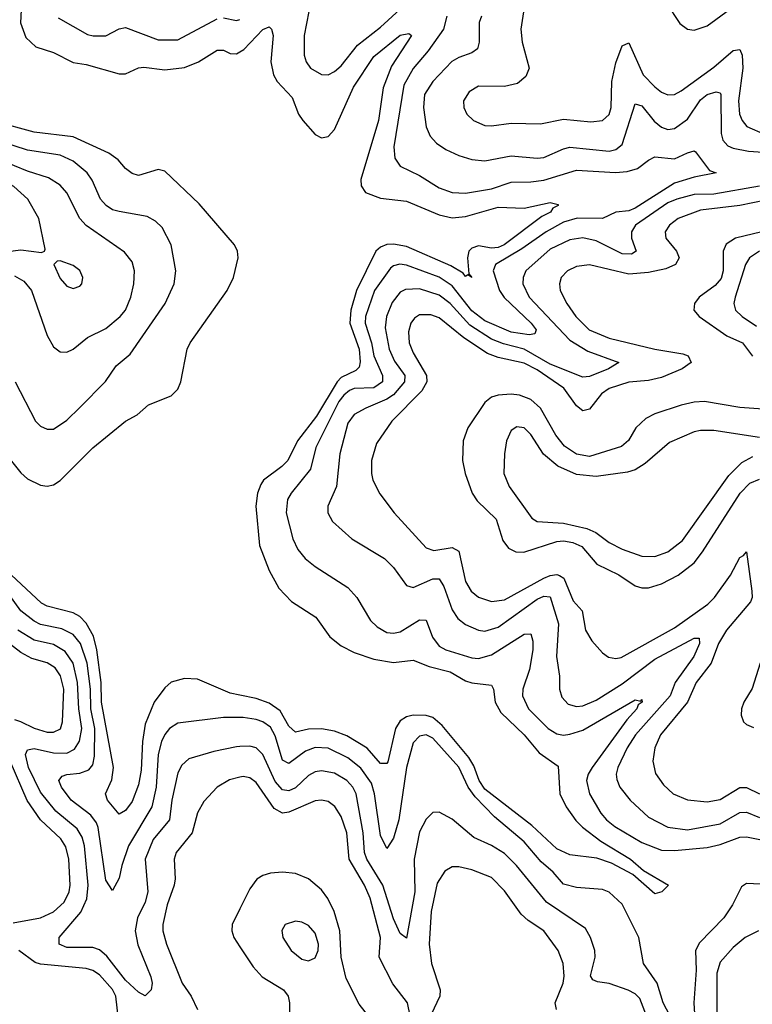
# Model space of a CAD drawing. Header units: inches. Extents: x 1694797 to 1849917, y 907313 to 1017959.
# Tile 361 of 656: x 1719326 to 1721568, y 1002486 to 1005499. Entities that reach past the tile are written whole.
import ezdxf

# ---------------------------------------------------------------- set-up
doc = ezdxf.new("R2010")
doc.units = ezdxf.units.IN
doc.header["$MEASUREMENT"] = 0
doc.layers.add('B7010', color=7, linetype='Continuous')
doc.layers.add('B7020', color=7, linetype='Continuous')

msp = doc.modelspace()

# ---------------------------------------------------------------- linework, layer by layer
at = {"layer": 'B7010', "color": 5}
for points, elevation in [([(1719338.4, 1005690), (1719328.9, 1005488.9), (1719344.6, 1005444.6), (1719375.9, 1005415.9), (1719430, 1005398.8), (1719490, 1005367.8), (1719530, 1005361.8), (1719630, 1005332.8), (1719650, 1005332.7), (1719690, 1005351.6), (1719706.2, 1005353.8), (1719770, 1005345.8), (1719830, 1005352.4), (1719873.2, 1005370), (1719930, 1005405.6), (1719950, 1005405.6), (1719970, 1005395.3), (1719990, 1005393.8), (1720000, 1005400.1)], 720), ([(1719444.3, 1005504.3), (1719533.5, 1005453.5), (1719551, 1005449), (1719590, 1005449.5), (1719630, 1005470.8), (1719650, 1005475), (1719750, 1005437.1), (1719810, 1005437.5), (1719930, 1005501.3)], 740), ([(1719950, 1005504.1), (1719990, 1005495.9), (1720000, 1005499.8)], 740), ([(1719258.8, 1004198.8), (1719330, 1004111.9), (1719350, 1004093.9), (1719390, 1004074.3), (1719410, 1004071.5), (1719430, 1004075.1), (1719450, 1004088.6), (1719550, 1004188.4), (1719649.7, 1004270), (1719685.7, 1004290), (1719720, 1004320), (1719790, 1004347.4), (1719810, 1004368.2), (1719819.7, 1004390), (1719838.5, 1004490), (1719847.5, 1004510), (1719961, 1004670), (1719980.7, 1004710), (1719994.7, 1004770), (1719993, 1004790), (1719983, 1004810), (1719875.1, 1004935.1), (1719770, 1005035.3), (1719750, 1005040.7), (1719690, 1005022.3), (1719670, 1005027.9), (1719650, 1005043.1), (1719627.9, 1005070), (1719599.1, 1005090), (1719490, 1005139.9), (1719370, 1005154.9), (1719250, 1005187)], 720), ([(1719311.8, 1004390), (1719374.3, 1004270), (1719390, 1004255.3), (1719410, 1004245.3), (1719430, 1004245.5), (1719470, 1004273), (1719510, 1004311.9), (1719588.4, 1004391.6), (1719620.9, 1004439.1), (1719664.6, 1004475.4), (1719771.1, 1004630), (1719798.8, 1004690), (1719803.6, 1004730), (1719789.9, 1004810), (1719762.3, 1004862.3), (1719742.1, 1004882.1), (1719716.7, 1004896.7), (1719630, 1004911.7), (1719610, 1004917.3), (1719590.5, 1004930), (1719573.2, 1004950), (1719547.4, 1005007.4), (1719532.2, 1005030), (1719490, 1005066.1), (1719450, 1005084), (1719350, 1005099.5), (1719230, 1005138.6)], 740), ([(1719310, 1004714.4), (1719339, 1004699), (1719362.3, 1004670), (1719410, 1004532.2), (1719430, 1004498), (1719450, 1004482.3), (1719470, 1004480.8), (1719490, 1004490.2), (1719533.7, 1004526.3), (1719590, 1004554), (1719633.7, 1004590), (1719650, 1004610.2), (1719666.2, 1004650), (1719675.2, 1004690), (1719677.9, 1004730), (1719670, 1004758), (1719647.2, 1004787.2), (1719530, 1004869.2), (1719510.6, 1004890), (1719470, 1004968.7), (1719450, 1004992.5), (1719414.4, 1005014.4), (1719350, 1005035.3), (1719230, 1005084)], 760), ([(1720000, 1003431.4), (1719970, 1003437.6), (1719870, 1003480.5), (1719830, 1003482.1), (1719790, 1003471.8), (1719770, 1003454), (1719738.1, 1003410), (1719710, 1003343.1), (1719702, 1003290), (1719698, 1003202), (1719690, 1003156.8), (1719670, 1003105.7), (1719650, 1003078.6), (1719630, 1003067.3), (1719594.5, 1003110), (1719589.1, 1003130), (1719608, 1003172), (1719613.4, 1003210), (1719576.5, 1003410), (1719575.1, 1003470), (1719562.2, 1003570), (1719551.7, 1003611.7), (1719530, 1003652), (1719510, 1003672.1), (1719490, 1003683.2), (1719410, 1003703.6), (1719392.8, 1003712.8), (1719300.3, 1003800.3)], 720), ([(1720000, 1003363.2), (1719950, 1003363.4), (1719810, 1003346.1), (1719785, 1003330), (1719770, 1003311.4), (1719760.5, 1003290), (1719749.8, 1003250.2), (1719743.3, 1003150), (1719730, 1003090), (1719659.3, 1002970), (1719638.3, 1002910), (1719630, 1002871.6), (1719610, 1002833.6), (1719590, 1002865.6), (1719566.7, 1003026.7), (1719560.9, 1003040.9), (1719543.9, 1003063.9), (1719483.4, 1003110), (1719454.5, 1003150), (1719446, 1003170), (1719456.2, 1003183.8), (1719470, 1003189), (1719510, 1003192.7), (1719537.3, 1003202.7), (1719550, 1003218), (1719555.1, 1003244.9), (1719555.9, 1003330), (1719543.6, 1003390), (1719542.9, 1003450), (1719532.3, 1003530), (1719512.3, 1003590), (1719490, 1003617.2), (1719454.7, 1003634.7), (1719390, 1003648.3), (1719370, 1003658), (1719329.9, 1003690), (1719287.6, 1003747.6)], 740), ([(1720000, 1003274.3), (1719990, 1003273.7), (1719920.4, 1003259.6), (1719843.5, 1003236.5), (1719822.4, 1003217.6), (1719810, 1003193.7), (1719791.7, 1003110), (1719784.3, 1003050), (1719734.1, 1002990), (1719710.5, 1002930), (1719718.7, 1002830), (1719710, 1002798.4), (1719686.2, 1002750), (1719679.7, 1002710), (1719687.5, 1002667.5), (1719727.4, 1002570), (1719731.4, 1002550), (1719728.8, 1002530), (1719710, 1002511.2), (1719690, 1002522.5), (1719650, 1002559), (1719593.2, 1002633.2), (1719570, 1002652), (1719550, 1002659.6), (1719470, 1002659.7), (1719447.2, 1002670), (1719447, 1002690), (1719512.8, 1002767.2), (1719531.3, 1002808.7), (1719535.8, 1002850), (1719524.2, 1002970), (1719517.3, 1002997.3), (1719502.1, 1003022.1), (1719436.9, 1003076.9), (1719390, 1003135.1), (1719353.3, 1003210), (1719343.9, 1003250), (1719350, 1003264.3), (1719370, 1003268.1), (1719430, 1003254.6), (1719470, 1003254.3), (1719493.9, 1003266.1), (1719509.5, 1003290.5), (1719516.3, 1003330), (1719507.4, 1003390), (1719502.9, 1003470), (1719489.6, 1003529.6), (1719465.4, 1003565.4), (1719430, 1003586.6), (1719370, 1003599.8), (1719320.4, 1003630)], 760), ([(1719310, 1003356.7), (1719329, 1003351), (1719370, 1003330.7), (1719410, 1003318.6), (1719430, 1003317.9), (1719451.2, 1003328.8), (1719456.7, 1003350), (1719460.9, 1003450), (1719450.9, 1003490.9), (1719434.8, 1003514.8), (1719410.6, 1003530.6), (1719363.7, 1003543.7), (1719330, 1003561.8), (1719257.4, 1003617.4)], 780), ([(1719305.6, 1002734.4), (1719390, 1002750.1), (1719430, 1002768), (1719461.8, 1002798.2), (1719477.7, 1002830), (1719480.8, 1002850), (1719476.4, 1002930), (1719467.5, 1002967.5), (1719451.8, 1002991.8), (1719390, 1003049.9), (1719349.4, 1003109.4), (1719297.1, 1003230)], 780), ([(1720000, 1003180.5), (1719967.9, 1003172.1), (1719930.1, 1003149.9), (1719890, 1003106.4), (1719870, 1003071.2), (1719854.3, 1003010), (1719804.7, 1002950), (1719798.9, 1002930), (1719801.9, 1002870), (1719798.7, 1002850), (1719777.1, 1002790), (1719764.3, 1002730), (1719764.5, 1002710), (1719775.5, 1002670), (1719823.7, 1002550), (1719850.7, 1002510.7), (1719870.1, 1002470)], 780), ([(1720000, 1002778.1), (1719976.2, 1002730), (1719975, 1002710), (1719981.5, 1002690), (1720000, 1002661.9)], 820), ([(1719629.6, 1002430), (1719620.8, 1002510), (1719610, 1002531.1), (1719570, 1002576), (1719550, 1002589.1), (1719530, 1002595.4), (1719390, 1002608.4), (1719373.4, 1002613.4), (1719323.8, 1002650)], 780)]:
    msp.add_lwpolyline(points, dxfattribs=dict(at, elevation=elevation))
at = {"layer": 'B7010', "color": 5, "elevation": 780}
for points in [[(1719190, 1005033.7), (1719150, 1005028.7), (1719102.6, 1005010), (1719022, 1004970), (1718997.6, 1004950), (1718998, 1004930), (1719061.4, 1004810), (1719090, 1004737.4), (1719107, 1004710), (1719130, 1004692), (1719150, 1004690.2), (1719170, 1004699.8), (1719224.6, 1004755.4), (1719260.6, 1004779.4), (1719290, 1004789), (1719330, 1004794.8), (1719393.3, 1004786.7), (1719402, 1004790), (1719404, 1004796), (1719384.9, 1004890), (1719351.2, 1004950), (1719308.2, 1004988.2), (1719270.5, 1005010)], [(1719450, 1004760.7), (1719440.4, 1004759.6), (1719430.8, 1004750), (1719450, 1004706.7), (1719470, 1004683.1), (1719490, 1004676.5), (1719510, 1004683.1), (1719516.3, 1004690), (1719519.7, 1004710), (1719510, 1004731.2), (1719490, 1004746)]]:
    msp.add_lwpolyline(points, close=True, dxfattribs=at)
at = {"layer": 'B7020', "color": 5}
for points, elevation in [([(1720218.2, 1005561.8), (1720197, 1005450), (1720197.1, 1005390), (1720202.7, 1005370), (1720216.5, 1005350), (1720250, 1005331.2), (1720270, 1005330.2), (1720290, 1005340.2), (1720310, 1005358), (1720359.4, 1005420.6), (1720430, 1005475.4), (1720489, 1005530)], 740), ([(1720875.1, 1005570), (1720859.7, 1005470), (1720863.5, 1005430), (1720884.9, 1005350), (1720875, 1005325), (1720850, 1005303.5), (1720810, 1005294.1), (1720730, 1005294.9), (1720701.8, 1005278.2), (1720684.3, 1005250), (1720685, 1005230), (1720694.4, 1005210), (1720714.6, 1005190), (1720750, 1005175), (1720770, 1005173.9), (1720830, 1005182.6), (1720920, 1005180), (1720990, 1005194.5), (1721073.8, 1005186.2), (1721110, 1005190.1), (1721130, 1005208.4), (1721136.6, 1005230), (1721138.7, 1005310), (1721150, 1005366.7), (1721170, 1005419.2), (1721190, 1005428), (1721234.3, 1005330), (1721270, 1005292.8), (1721290, 1005277.3), (1721310, 1005269), (1721330, 1005270.1), (1721350, 1005280.9), (1721450, 1005353.6), (1721510, 1005404.4), (1721530, 1005407.1), (1721536.8, 1005390), (1721539.2, 1005350), (1721526.1, 1005250), (1721529.2, 1005209.2), (1721536.9, 1005190), (1721551.6, 1005171.6), (1721607.3, 1005147.3)], 780), ([(1721304.9, 1005550), (1721346.6, 1005486.6), (1721369.7, 1005469.7), (1721390, 1005466.2), (1721430, 1005479.9), (1721497.9, 1005530)], 820), ([(1720633.3, 1005510), (1720623.6, 1005470), (1720576.3, 1005403.7), (1720530, 1005349.4), (1720501.4, 1005298.6), (1720471.1, 1005110), (1720474.6, 1005074.6), (1720490.1, 1005050.1), (1720550, 1005022.1), (1720610, 1004984), (1720650, 1004970.1), (1720690, 1004967.5), (1720770, 1004981.6), (1720830, 1005001.9), (1720890, 1005002.3), (1720930, 1005008.1), (1721030, 1005038.3), (1721149.3, 1005030.7), (1721185.5, 1005034.5), (1721217, 1005043), (1721250, 1005069.2), (1721270, 1005079), (1721330, 1005073.2), (1721370, 1005091.8), (1721390, 1005097.1), (1721394.1, 1005094), (1721437.6, 1005037.6), (1721457.1, 1005030), (1721390, 1005017.2), (1721330, 1004998.3), (1721210, 1004921.7), (1721190, 1004913.5), (1721150, 1004909.5), (1721109.7, 1004890.3), (1721031.8, 1004891.8), (1720990, 1004878.9), (1720937.2, 1004850), (1720862.6, 1004797.4), (1720782.7, 1004750), (1720775.3, 1004730), (1720794.1, 1004670), (1720808.4, 1004648.4), (1720891.3, 1004570), (1720906.6, 1004550), (1720902.3, 1004537.7), (1720885.2, 1004534.8), (1720830, 1004542.9), (1720750, 1004577.1), (1720710, 1004607.7), (1720650, 1004684.7), (1720610, 1004711.2), (1720510, 1004747.6), (1720489.2, 1004750.8), (1720470, 1004745.8), (1720461.2, 1004738.8), (1720412.1, 1004670), (1720383.9, 1004590), (1720383.8, 1004570), (1720403.1, 1004510), (1720409.9, 1004469.9), (1720436.3, 1004410), (1720436.6, 1004390), (1720410, 1004372.2), (1720350, 1004370.2), (1720335.7, 1004364.3), (1720317.6, 1004350), (1720303.2, 1004330), (1720232.8, 1004190), (1720216.3, 1004123.7), (1720156.6, 1004050), (1720145.7, 1004030), (1720141.2, 1003990), (1720161.7, 1003910), (1720176.9, 1003876.9), (1720199.3, 1003850), (1720230, 1003825), (1720330, 1003761.1), (1720358, 1003730), (1720399.6, 1003659.6), (1720420.2, 1003640.2), (1720450, 1003623.5), (1720470, 1003621), (1720490, 1003625), (1720550, 1003662.3), (1720570, 1003661.6), (1720589.5, 1003609.5), (1720610, 1003581.1), (1720630.4, 1003570.4), (1720710, 1003545.6), (1720730, 1003543.4), (1720770, 1003555.4), (1720870, 1003618.7), (1720890, 1003619), (1720896.4, 1003596.4), (1720896.6, 1003570), (1720885.9, 1003510), (1720866, 1003450), (1720865.3, 1003430), (1720883.1, 1003390), (1720943.9, 1003330), (1720970, 1003313), (1720990, 1003309.4), (1721010, 1003311.8), (1721050, 1003324.3), (1721210, 1003417.4), (1721226.6, 1003413.4), (1721230, 1003418), (1721230.6, 1003410), (1721218.4, 1003401.6), (1721214.7, 1003390), (1721184, 1003356), (1721078.5, 1003210), (1721065.8, 1003190), (1721060.9, 1003170), (1721070.1, 1003130), (1721104.9, 1003070), (1721121.8, 1003050), (1721147.2, 1003030), (1721230, 1002980.2), (1721290, 1002957.2), (1721330, 1002955.8), (1721430, 1002965.1), (1721470, 1002974.1), (1721530, 1002997.4), (1721550, 1002998.3), (1721890, 1002931.2)], 740), ([(1720739.6, 1005510), (1720731.9, 1005490), (1720731.8, 1005430), (1720727.5, 1005410), (1720710, 1005397.2), (1720670, 1005383.4), (1720648.9, 1005371.1), (1720590.1, 1005310), (1720565.4, 1005270), (1720562.3, 1005230), (1720570.5, 1005170.5), (1720582.4, 1005142.4), (1720601.3, 1005121.3), (1720630, 1005101.4), (1720670, 1005082.7), (1720710, 1005071.1), (1720750, 1005067.2), (1720830, 1005081.8), (1720910, 1005075.1), (1720930, 1005077.3), (1720990, 1005103.8), (1721010, 1005108.3), (1721130, 1005096.4), (1721150, 1005101), (1721170, 1005117.1), (1721210, 1005241.3), (1721230, 1005235.4), (1721268, 1005188), (1721290, 1005169.6), (1721310, 1005163.1), (1721330, 1005165.6), (1721370, 1005194.8), (1721410, 1005253.3), (1721430, 1005270.1), (1721458, 1005278), (1721470, 1005274.7), (1721471.7, 1005270), (1721472.9, 1005150), (1721478.3, 1005130), (1721493, 1005113), (1721510, 1005105.3), (1721556.8, 1005096.8), (1721690, 1005087)], 760), ([(1720000, 1005400.1), (1720012.2, 1005407.8), (1720070, 1005468.6), (1720090, 1005477.2), (1720097.2, 1005470), (1720101.3, 1005450), (1720094.7, 1005370), (1720102.8, 1005330), (1720114.5, 1005310), (1720160.3, 1005260.3), (1720179.7, 1005210), (1720192.4, 1005190), (1720230, 1005147.3), (1720250, 1005137.7), (1720270, 1005141.3), (1720290, 1005163), (1720347.4, 1005292.6), (1720410, 1005386.6), (1720490, 1005451.4), (1720516.6, 1005456.6), (1720525.3, 1005450), (1720463.5, 1005356.5), (1720438.5, 1005290), (1720424.6, 1005190), (1720369.7, 1005010), (1720371.3, 1004990), (1720384.2, 1004970), (1720430, 1004952.9), (1720510, 1004942.9), (1720610, 1004901.7), (1720650, 1004892.4), (1720690, 1004896.2), (1720790, 1004924.6), (1720870, 1004922.1), (1720950, 1004939.8), (1720973.6, 1004933.6), (1720973.6, 1004930), (1720957.8, 1004922.2), (1720950.1, 1004910), (1720923.6, 1004896.4), (1720809.1, 1004810), (1720790, 1004801.6), (1720770, 1004799.6), (1720730, 1004806.2), (1720710, 1004799.7), (1720701.1, 1004790), (1720696.4, 1004770), (1720700.6, 1004720.6), (1720710, 1004709.3), (1720698, 1004718), (1720690, 1004712.8), (1720683, 1004723), (1720645.4, 1004745.4), (1720510, 1004804.7), (1720470, 1004812.3), (1720450, 1004810.8), (1720430, 1004802.7), (1720415.8, 1004790), (1720357.3, 1004670), (1720339.2, 1004610), (1720336.7, 1004570), (1720365, 1004490), (1720367.8, 1004452.2), (1720364.5, 1004435.5), (1720354.6, 1004425.4), (1720310, 1004403.8), (1720297.4, 1004390), (1720234.1, 1004285.9), (1720175.8, 1004210), (1720146.2, 1004150), (1720128.8, 1004131.2), (1720072.6, 1004090), (1720063.8, 1004076.2), (1720054, 1004050), (1720049, 1004010), (1720060.1, 1003890), (1720090, 1003813.4), (1720119.5, 1003759.5), (1720158.3, 1003718.3), (1720232, 1003670), (1720274.8, 1003610), (1720310, 1003582.2), (1720350, 1003561.8), (1720410, 1003541.3), (1720470, 1003531.9), (1720530, 1003538.6), (1720579.2, 1003519.2), (1720643, 1003503), (1720690, 1003475.7), (1720710, 1003469.2), (1720770, 1003462.3), (1720775.9, 1003450), (1720781.1, 1003410), (1720798.8, 1003378.8), (1720869.5, 1003310), (1720915.5, 1003255.5), (1720974.1, 1003214.1), (1720979.5, 1003130), (1720998.7, 1003090), (1721028.3, 1003048.3), (1721048.1, 1003028.1), (1721105.1, 1002985.1), (1721195.3, 1002930), (1721234.8, 1002894.8), (1721312, 1002850), (1721291.3, 1002830), (1721270, 1002823.5), (1721202.6, 1002882.6), (1721137.3, 1002917.3), (1721092.5, 1002932.5), (1721010, 1002943.1), (1720970, 1002961.5), (1720893.2, 1003033.2), (1720750, 1003143.6), (1720732.6, 1003170), (1720715.6, 1003215.6), (1720700.4, 1003240.4), (1720618.9, 1003338.9), (1720590, 1003363), (1720570, 1003369.4), (1720530, 1003370.8), (1720510, 1003365.6), (1720490, 1003353.3), (1720476, 1003330), (1720452.4, 1003227.6), (1720450, 1003222.5), (1720430, 1003222.8), (1720389.5, 1003269.5), (1720327.1, 1003307.1), (1720290, 1003321.7), (1720250, 1003328.4), (1720210, 1003327.9), (1720170, 1003318.5), (1720150, 1003336.8), (1720123.5, 1003383.5), (1720090, 1003407.3), (1720050, 1003421), (1720000, 1003431.4)], 720), ([(1721590.6, 1004989.4), (1721450, 1004964.9), (1721390, 1004964.1), (1721337.1, 1004950), (1721310, 1004938), (1721211, 1004870), (1721198.3, 1004850), (1721198.6, 1004830), (1721213, 1004790), (1721198.5, 1004781.5), (1721170, 1004781.9), (1721090, 1004822.2), (1721050, 1004831.6), (1721010, 1004825.2), (1720950, 1004796.8), (1720875.5, 1004730), (1720866.7, 1004710), (1720866.3, 1004690), (1720885.3, 1004650), (1721010, 1004517.8), (1721064.5, 1004484.5), (1721159.5, 1004450), (1721128.1, 1004430), (1721070, 1004406.7), (1721050, 1004404.9), (1720950, 1004444.9), (1720870.4, 1004490.4), (1720806.4, 1004506.4), (1720770, 1004520.6), (1720704, 1004564), (1720643.3, 1004630), (1720610, 1004656.2), (1720550, 1004674.9), (1720506.6, 1004673.4), (1720490, 1004664.4), (1720466.3, 1004633.7), (1720449, 1004590), (1720444.5, 1004555.5), (1720456.8, 1004490), (1720473.4, 1004453.4), (1720505, 1004410), (1720503.5, 1004390), (1720469.7, 1004350.3), (1720450, 1004337), (1720384.9, 1004310), (1720350, 1004290.4), (1720330, 1004264.5), (1720306.1, 1004170), (1720296, 1004070), (1720269.4, 1004010), (1720269.4, 1003990), (1720283.1, 1003963.1), (1720342.3, 1003910), (1720442.2, 1003850), (1720470, 1003821.8), (1720510, 1003767.5), (1720530, 1003761.3), (1720590, 1003787.9), (1720610, 1003787.2), (1720624.1, 1003764.1), (1720650, 1003692.9), (1720666.7, 1003666.7), (1720690, 1003648.3), (1720730, 1003630.6), (1720750, 1003627.8), (1720790, 1003639.7), (1720910, 1003725.1), (1720930, 1003734.8), (1720950, 1003732.2), (1720974.7, 1003650), (1720968.8, 1003550), (1720977.6, 1003490), (1720978.4, 1003450), (1720985.7, 1003425.7), (1721004.3, 1003404.3), (1721030, 1003396.8), (1721050, 1003399.4), (1721090, 1003416), (1721170, 1003466.4), (1721270, 1003542.1), (1721390, 1003606), (1721406, 1003606), (1721406.6, 1003590), (1721389.7, 1003550), (1721331.8, 1003470), (1721316.6, 1003430), (1721211, 1003310), (1721185.4, 1003270), (1721157.1, 1003210), (1721151.8, 1003190), (1721153.4, 1003173.4), (1721163, 1003150), (1721194, 1003110), (1721250, 1003058), (1721310, 1003027.8), (1721370, 1003019.9), (1721470, 1003037.4), (1721530, 1003072.8), (1721550, 1003073.7), (1721590, 1003057.7)], 760), ([(1721610, 1004946.7), (1721530, 1004930.5), (1721410, 1004915.9), (1721340.9, 1004890), (1721314.4, 1004870), (1721301.9, 1004850), (1721303.6, 1004830), (1721336.6, 1004790), (1721344.8, 1004770), (1721333.1, 1004750), (1721303.6, 1004736.4), (1721250, 1004724.9), (1721190, 1004720.2), (1721070, 1004748.5), (1721030, 1004743.6), (1721002.6, 1004730), (1720983.7, 1004710), (1720977.9, 1004690), (1720980.1, 1004670), (1721000.3, 1004630), (1721028.3, 1004590), (1721068.9, 1004550), (1721130, 1004524), (1721270, 1004490.4), (1721355.9, 1004475.9), (1721372.1, 1004470), (1721381.3, 1004450), (1721353.9, 1004430), (1721290, 1004403.4), (1721250, 1004394.4), (1721190.3, 1004389.7), (1721130, 1004370.3), (1721106.5, 1004353.5), (1721070, 1004306.6), (1721050, 1004301.3), (1721030, 1004316.7), (1720991.3, 1004371.3), (1720910, 1004427.3), (1720870, 1004447.5), (1720790, 1004464.7), (1720757.3, 1004477.3), (1720685.1, 1004525.1), (1720610, 1004586), (1720584.5, 1004595.5), (1720550, 1004595.2), (1720534.4, 1004585.6), (1720523.4, 1004570), (1720516, 1004544), (1720517.6, 1004510), (1720530, 1004479), (1720571.5, 1004410), (1720572, 1004390), (1720556.7, 1004363.3), (1720465.1, 1004270), (1720418.3, 1004201.7), (1720402.5, 1004150), (1720402.5, 1004110), (1720407.1, 1004090), (1720428.1, 1004048.1), (1720471.8, 1003990), (1720570, 1003882.3), (1720593.9, 1003873.9), (1720650, 1003883.6), (1720670, 1003872.7), (1720690, 1003779.2), (1720707.5, 1003750), (1720730, 1003731.1), (1720770, 1003717.8), (1720810, 1003723.3), (1720930, 1003789.8), (1720950, 1003797.8), (1720970, 1003801.2), (1720978.1, 1003798.1), (1720990.9, 1003790), (1721019.9, 1003719.9), (1721047.5, 1003690), (1721057.3, 1003630), (1721077.4, 1003597.4), (1721110, 1003560.7), (1721128, 1003548), (1721150, 1003543.8), (1721166.6, 1003546.6), (1721330, 1003637.9), (1721431.7, 1003710), (1721452.1, 1003730), (1721501.2, 1003798.8), (1721530, 1003852.6), (1721541.5, 1003858.5), (1721550.6, 1003870.6), (1721566.9, 1003750), (1721567.6, 1003730), (1721562.4, 1003717.6), (1721489.2, 1003630.8), (1721465, 1003590), (1721442.5, 1003530), (1721396, 1003470), (1721370.1, 1003410), (1721287.4, 1003310), (1721269.6, 1003270), (1721263.3, 1003230), (1721272, 1003192), (1721296.8, 1003156.8), (1721326.4, 1003130), (1721370, 1003111.2), (1721430, 1003105.2), (1721470, 1003111.8), (1721530, 1003148.9), (1721550, 1003149.2), (1721590, 1003129.3)], 780), ([(1721597.6, 1004850), (1721516.3, 1004830), (1721488.5, 1004811.5), (1721479.1, 1004790), (1721479.4, 1004730), (1721473.3, 1004706.7), (1721454.4, 1004685.6), (1721405.5, 1004650), (1721390.8, 1004630), (1721389.4, 1004610), (1721405.5, 1004590), (1721490, 1004530.9), (1721538, 1004510), (1721569.1, 1004469.1)], 820), ([(1721590.3, 1004790), (1721559.5, 1004770), (1721547.2, 1004750), (1721515.8, 1004650), (1721511.8, 1004630), (1721517.2, 1004610), (1721537.1, 1004590), (1721580.6, 1004560.6)], 840), ([(1721630, 1004305.3), (1721530, 1004312.3), (1721422, 1004330), (1721390, 1004328.5), (1721350, 1004318.9), (1721270, 1004292.9), (1721242.1, 1004277.9), (1721211.3, 1004250), (1721189.1, 1004210.9), (1721167.8, 1004192.2), (1721070, 1004162.3), (1721030, 1004169.1), (1720993.8, 1004193.8), (1720966.9, 1004226.9), (1720919.6, 1004310), (1720890, 1004336.3), (1720855.6, 1004350), (1720830, 1004353.2), (1720790.1, 1004349.9), (1720770, 1004343.2), (1720750, 1004327.2), (1720697.4, 1004250), (1720683.7, 1004210), (1720681.4, 1004150), (1720689, 1004110), (1720710.7, 1004050), (1720726.3, 1004026.3), (1720784.4, 1003970), (1720804.9, 1003904.9), (1720821.8, 1003881.8), (1720844.9, 1003870), (1720869.3, 1003869.3), (1720970, 1003901.5), (1720990, 1003903.8), (1721018.9, 1003898.9), (1721046.4, 1003886.4), (1721092.5, 1003832.5), (1721160.1, 1003800.1), (1721210, 1003765.7), (1721230, 1003759.6), (1721250, 1003759.9), (1721290, 1003772.8), (1721340.8, 1003799.2), (1721390, 1003836.3), (1721415.8, 1003870), (1721530.6, 1004050), (1721560.1, 1004079.9), (1721590, 1004093)], 820), ([(1721590, 1004220.3), (1721450, 1004241.4), (1721410, 1004241.6), (1721390, 1004237.1), (1721314.9, 1004205.1), (1721239.8, 1004140.2), (1721210, 1004120.8), (1721186.2, 1004113.8), (1721090, 1004101.2), (1721030, 1004106.7), (1720972.5, 1004132.5), (1720929.6, 1004169.6), (1720890, 1004228.8), (1720870, 1004249.8), (1720847.7, 1004252.3), (1720830, 1004241.1), (1720816, 1004210), (1720809.4, 1004170), (1720807.5, 1004110), (1720823.7, 1004070), (1720893.3, 1003973.3), (1720910, 1003963.4), (1720990, 1003958.2), (1721061.6, 1003941.6), (1721089.1, 1003929.1), (1721130, 1003898.3), (1721170, 1003878.2), (1721230, 1003857.4), (1721270, 1003855.5), (1721310, 1003870.6), (1721354.6, 1003905.4), (1721495.9, 1004104.1), (1721536.6, 1004143.4), (1721570, 1004161.6)], 840), ([(1721592.1, 1003530), (1721567.6, 1003452.4), (1721542.3, 1003410), (1721534.8, 1003390), (1721533.8, 1003370), (1721541.5, 1003350), (1721550, 1003342), (1721572.2, 1003332.2)], 820), ([(1721336.7, 1002410), (1721295.5, 1002490), (1721276.6, 1002550), (1721234.9, 1002610), (1721220.4, 1002690), (1721170, 1002792.4), (1721130, 1002829.1), (1721110, 1002836.7), (1721030, 1002842.5), (1720990, 1002853.6), (1720958.5, 1002890), (1720922, 1002922), (1720870, 1002982.3), (1720778.8, 1003058.8), (1720720, 1003120), (1720698.6, 1003150), (1720670, 1003211.3), (1720590, 1003299.9), (1720570, 1003309.9), (1720550, 1003306.6), (1720530, 1003286.2), (1720509.5, 1003210), (1720486.5, 1003050), (1720470, 1002993.7), (1720450, 1002962.6), (1720430, 1003002.6), (1720411.6, 1003130), (1720402.6, 1003162.6), (1720370, 1003208.4), (1720330, 1003239.3), (1720270, 1003269.3), (1720230, 1003271.8), (1720200.3, 1003259.7), (1720150, 1003222.2), (1720130, 1003232.9), (1720107.5, 1003307.5), (1720093.6, 1003333.6), (1720070.4, 1003350.4), (1720050, 1003357.3), (1720010, 1003363.1), (1720000, 1003363.2)], 740), ([(1721244.8, 1002450), (1721223.6, 1002503.6), (1721210, 1002517.8), (1721188.6, 1002528.6), (1721130, 1002549.2), (1721094.2, 1002554.2), (1721080.6, 1002560.6), (1721072.7, 1002572.7), (1721087.3, 1002630), (1721086.3, 1002650), (1721072.7, 1002690), (1721057.6, 1002717.6), (1720937.9, 1002797.9), (1720847, 1002910), (1720810, 1002946.9), (1720770, 1002971.3), (1720715.5, 1002995.5), (1720650, 1003052.2), (1720610, 1003073.5), (1720590, 1003072.4), (1720570, 1003052.2), (1720550, 1003013.7), (1720533.3, 1002930), (1720535, 1002830), (1720510, 1002688.3), (1720490, 1002702.5), (1720470, 1002746.8), (1720437.6, 1002850), (1720388, 1002930), (1720381.4, 1002950), (1720377.4, 1003010), (1720355.7, 1003130), (1720345.3, 1003150), (1720327.3, 1003170), (1720290, 1003193.3), (1720250, 1003199.7), (1720230, 1003196.6), (1720210, 1003185.5), (1720170, 1003148), (1720150, 1003139.3), (1720130, 1003141.7), (1720107.7, 1003167.7), (1720069.9, 1003249.9), (1720050, 1003270.4), (1720030, 1003276), (1720000, 1003274.3)], 760), ([(1720530, 1002405.1), (1720512.9, 1002490), (1720468, 1002548), (1720426.2, 1002630), (1720429.9, 1002690), (1720398.3, 1002810), (1720381.2, 1002850), (1720334.4, 1002930), (1720327.5, 1003010), (1720310, 1003060.2), (1720290.5, 1003090.5), (1720270, 1003105.9), (1720250, 1003110.4), (1720230, 1003108), (1720150, 1003073.2), (1720130, 1003070.6), (1720104.4, 1003084.4), (1720050, 1003164.6), (1720030, 1003179.1), (1720010, 1003183.1), (1720000, 1003180.5)], 780), ([(1720969.4, 1002469.4), (1720964.9, 1002490), (1720989, 1002550), (1720992, 1002572), (1720989, 1002610), (1720974.4, 1002650), (1720929.9, 1002710), (1720881.7, 1002741.7), (1720860.9, 1002760.9), (1720810, 1002832.5), (1720770, 1002873.7), (1720710, 1002897), (1720670, 1002906.5), (1720650, 1002906.4), (1720626.7, 1002893.3), (1720603.9, 1002856.1), (1720585.6, 1002770), (1720579.1, 1002670), (1720586.3, 1002610), (1720612.6, 1002530), (1720611.5, 1002510), (1720550, 1002379.1)], 780), ([(1720409.1, 1002430), (1720365.5, 1002485.5), (1720324.9, 1002564.9), (1720309.9, 1002629.9), (1720306.1, 1002710), (1720288, 1002770), (1720269.3, 1002809.3), (1720250, 1002836.1), (1720210, 1002869.2), (1720170, 1002885.4), (1720130, 1002889.9), (1720093.2, 1002886.8), (1720070, 1002880.2), (1720051.5, 1002868.5), (1720030, 1002838.7), (1720000, 1002778.1)], 820), ([(1721593, 1002853), (1721550, 1002855), (1721534.6, 1002845.4), (1721507.5, 1002790), (1721481, 1002750), (1721406.7, 1002673.3), (1721394.1, 1002650), (1721396.5, 1002590), (1721388.7, 1002490), (1721395.6, 1002390)], 740), ([(1721586.7, 1002710), (1721546.7, 1002690), (1721510, 1002658.9), (1721470, 1002614.5), (1721459.1, 1002580.9), (1721459.6, 1002450)], 760), ([(1720000, 1002661.9), (1720040.5, 1002600.5), (1720068.6, 1002570), (1720133.2, 1002530), (1720147.3, 1002510), (1720151.8, 1002490), (1720151.1, 1002430), (1720175.1, 1002350), (1720180.1, 1002310), (1720166.9, 1002293.1), (1720130, 1002272.1), (1720070, 1002224.7), (1720050, 1002218.1), (1720030, 1002224), (1720000, 1002246.2)], 820)]:
    msp.add_lwpolyline(points, dxfattribs=dict(at, elevation=elevation))
at = {"layer": 'B7020', "color": 5, "elevation": 840}
msp.add_lwpolyline([(1720170, 1002740.3), (1720138.4, 1002730), (1720128.6, 1002711.4), (1720131.2, 1002690), (1720156.6, 1002650), (1720190, 1002623.5), (1720210, 1002618.2), (1720230, 1002628.2), (1720239.3, 1002650), (1720240.7, 1002670), (1720230, 1002703.1), (1720210, 1002727), (1720190, 1002737.1)], close=True, dxfattribs=at)

doc.saveas('drawing.dxf')
